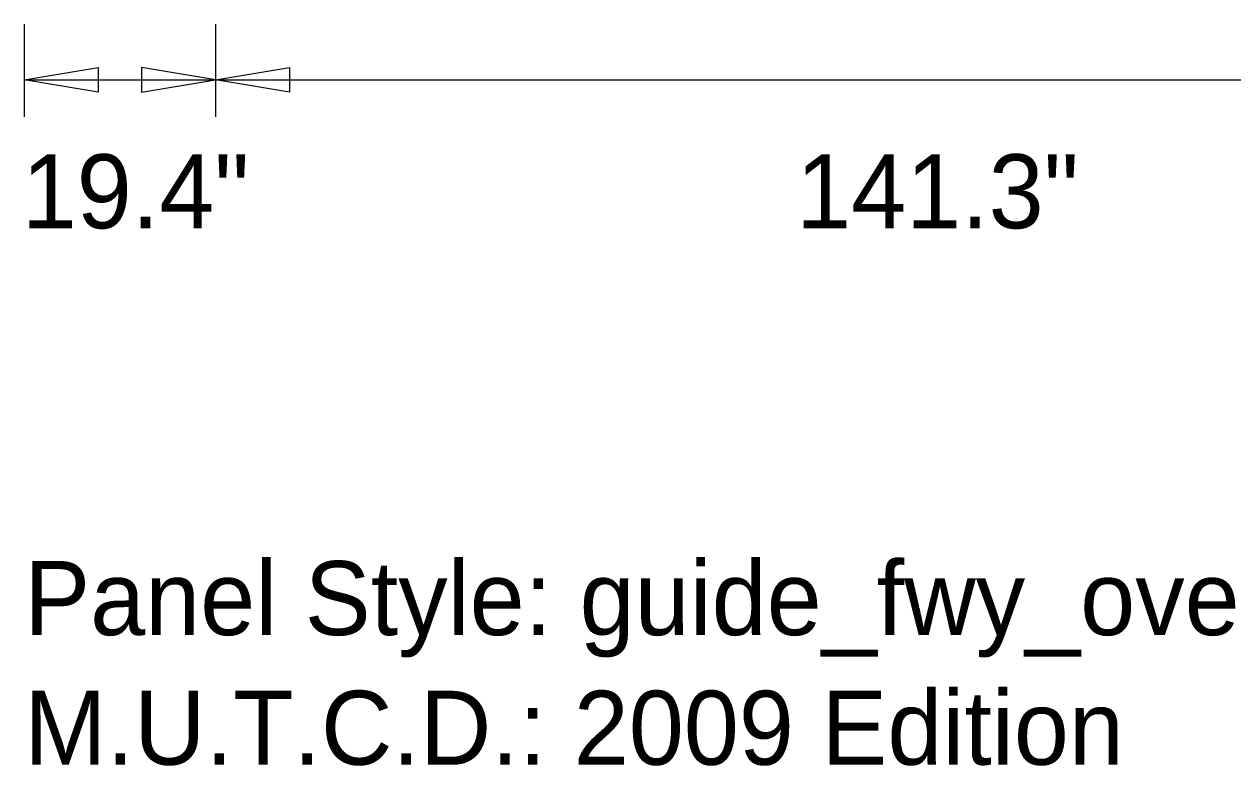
# Model space of a CAD drawing. Extents: x 1806251 to 1809821, y 414895 to 422886.
# Drawn here: x 1809676.695 to 1809677.92, y 415351.093 to 415351.844 of the extents above; entities that cross this region are included whole.
import ezdxf

# ---------------------------------------------------------------- set-up
doc = ezdxf.new("R2010")
doc.units = 0
doc.layers.add('GSDIMS', color=7, linetype='Continuous')

msp = doc.modelspace()

# ---------------------------------------------------------------- linework, layer by layer
at = {"layer": 'GSDIMS'}
for p, q in [((1809676.6946, 415351.8438), (1809676.6946, 415351.7501)), ((1809676.8886, 415351.8438), (1809676.8886, 415351.7501)), ((1809676.8886, 415351.8438), (1809676.8886, 415351.7501)), ((1809676.6946, 415351.7876), (1809676.8886, 415351.7876)), ((1809676.8886, 415351.7876), (1809678.3016, 415351.7876))]:
    msp.add_line(p, q, dxfattribs=at)
for points in [[(1809676.6946, 415351.7876), (1809676.7696, 415351.8001), (1809676.7696, 415351.7751)], [(1809676.8886, 415351.7876), (1809676.8136, 415351.8001), (1809676.8136, 415351.7751)], [(1809676.8886, 415351.7876), (1809676.9636, 415351.8001), (1809676.9636, 415351.7751)]]:
    msp.add_lwpolyline(points, close=True, dxfattribs=at)

# ---------------------------------------------------------------- texts
for s, p in [('19.4"', (1809676.6921, 415351.6371)), ('141.3"', (1809677.4771, 415351.6371)), ('Panel Style: guide_fwy_overhead.ssi', (1809676.6946, 415351.2251)), ('M.U.T.C.D.: 2009 Edition', (1809676.6946, 415351.0938))]:
    msp.add_text(s, height=0.075, dxfattribs=at).set_placement(p)

doc.saveas('drawing.dxf')
